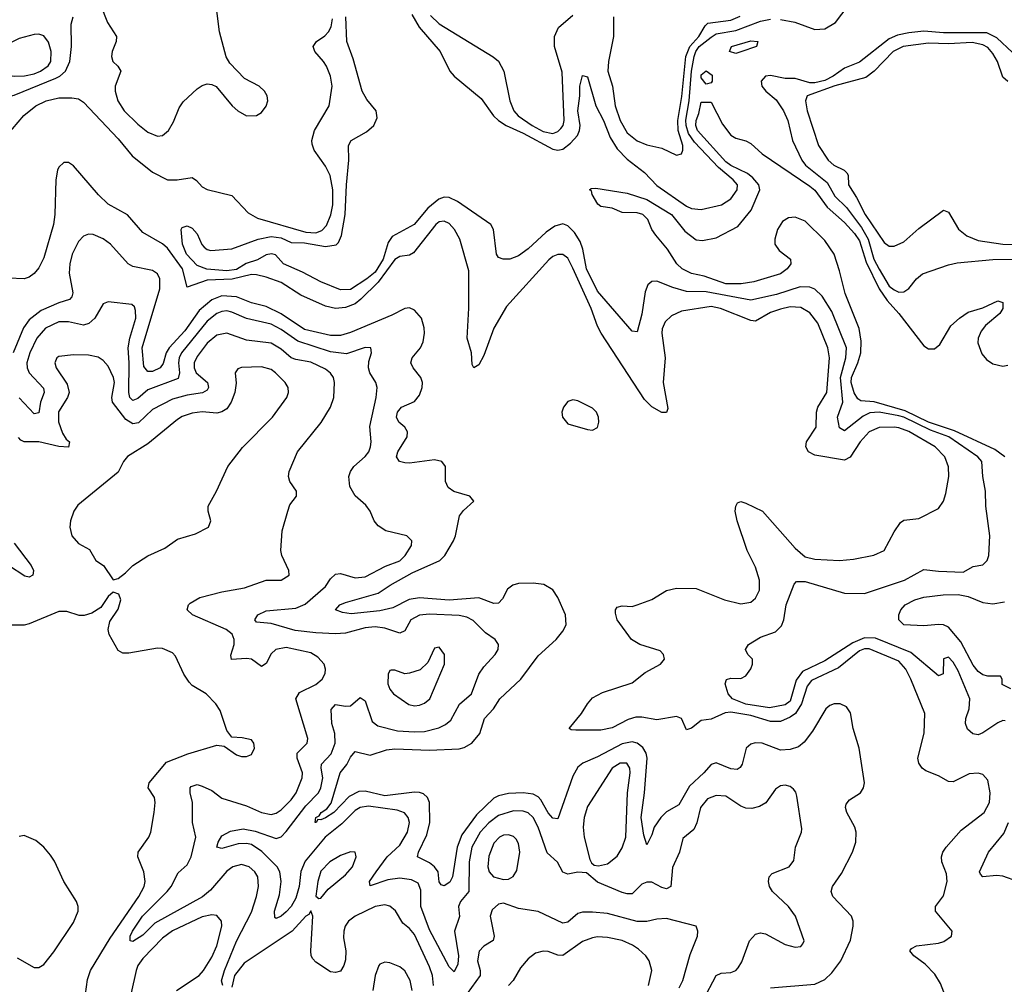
# Model space of a CAD drawing. Header units: inches. Extents: x 1649636 to 1815363, y 506543 to 641975.
# Tile 287 of 656: x 1691172 to 1695156, y 611395 to 615299. Entities that reach past the tile are written whole.
import ezdxf

# ---------------------------------------------------------------- set-up
doc = ezdxf.new("R2010")
doc.units = ezdxf.units.IN
doc.header["$MEASUREMENT"] = 0
doc.layers.add('B6691', color=7, linetype='Continuous')

msp = doc.modelspace()

# ---------------------------------------------------------------- linework, layer by layer
at = {"layer": 'B6691', "color": 5}
for points, elevation in [([(1691498.7, 615358.7), (1691527.8, 615287.8), (1691563.9, 615230), (1691562.6, 615210), (1691545.7, 615170), (1691543.3, 615150), (1691548.8, 615128.8), (1691569.1, 615110), (1691581.6, 615090), (1691558.5, 615030), (1691557.9, 615010), (1691569.7, 614970), (1691595.3, 614930), (1691650, 614875.3), (1691690, 614844.1), (1691730, 614827.7), (1691750, 614830.1), (1691774.1, 614850), (1691794.6, 614885.4), (1691817.9, 614942.1), (1691833.8, 614966.2), (1691890, 615018.3), (1691910, 615032.9), (1691930, 615038.9), (1691950, 615037), (1691967.7, 615027.7), (1692032, 614950), (1692054.9, 614930), (1692090, 614910.2), (1692130, 614911.1), (1692150, 614923.5), (1692170, 614948.9), (1692175.6, 614970), (1692173.3, 614990), (1692162.5, 615010), (1692140.4, 615030), (1692081.1, 615061.1), (1692022.4, 615122.4), (1692007.9, 615147.9), (1691981.1, 615250), (1691961.2, 615398.8)], 420), ([(1694250, 615299.9), (1694308.9, 615288.9), (1694390, 615259.5), (1694430, 615262.3), (1694473.1, 615286.9), (1694525.1, 615354.9)], 360), ([(1690990, 615322.6), (1690999.6, 615290), (1691004.9, 615255.1), (1691002.2, 615230), (1690980.3, 615170), (1690941.6, 615098.4), (1690851.6, 614970), (1690842.4, 614930), (1690848.1, 614908.1), (1690961.3, 614958.7), (1691070, 614973.6), (1691150, 614993.3), (1691318.1, 615061.9), (1691334.6, 615070), (1691357.3, 615090), (1691374.9, 615130), (1691382.1, 615190), (1691380, 615280), (1691388.3, 615310)], 420), ([(1691119.6, 614830), (1691188.9, 614911.1), (1691237.9, 614950), (1691279.6, 614970), (1691330, 614982.8), (1691382.6, 614982.6), (1691410, 614978.2), (1691430, 614965.4), (1691570, 614816.1), (1691627.2, 614747.2), (1691710, 614680.9), (1691770, 614650.9), (1691809.5, 614650.5), (1691870, 614659.8), (1691887.9, 614647.9), (1691910, 614622.2), (1691930, 614610.9), (1692030, 614586.9), (1692096.9, 614516.9), (1692134.8, 614494.8), (1692330, 614438.3), (1692370, 614436), (1692395, 614445), (1692414.1, 614465.9), (1692431.5, 614508.5), (1692439.5, 614550), (1692439.2, 614610), (1692428.4, 614668.4), (1692410, 614706), (1692363.4, 614770), (1692355, 614795), (1692354.4, 614810), (1692364.7, 614850), (1692423.9, 614950), (1692436.3, 615030), (1692429.1, 615070), (1692413.4, 615110), (1692401.6, 615130), (1692366.4, 615170), (1692359.1, 615190), (1692373.7, 615210), (1692406.8, 615233.2), (1692421.8, 615250), (1692432.2, 615270), (1692437.4, 615302.6)], 380), ([(1695160.4, 612460.4), (1695150, 612461.8), (1695130, 612453.4), (1695070, 612412), (1695050, 612404.8), (1695028.5, 612408.5), (1695007.6, 612427.6), (1694998.7, 612450), (1695000.3, 612470), (1695014.5, 612510), (1695016.6, 612550), (1694970, 612663.1), (1694950, 612698.7), (1694930, 612718.5), (1694910, 612711.8), (1694908.7, 612651.3), (1694890, 612642.7), (1694778, 612738), (1694634.9, 612794.9), (1694590, 612796.4), (1694543.2, 612776.8), (1694430, 612703.4), (1694339.5, 612660.5), (1694314.5, 612625.5), (1694290, 612540.2), (1694270, 612525.9), (1694206.7, 612513.3), (1694110, 612528.5), (1694056.8, 612550), (1694038.7, 612570), (1694026.3, 612610), (1694031.7, 612628.3), (1694050, 612633.4), (1694090, 612632.7), (1694110, 612643), (1694130, 612671.3), (1694137, 612690), (1694137, 612710), (1694119, 612730), (1694108.7, 612750), (1694121.2, 612770), (1694170, 612799.5), (1694230, 612821.3), (1694254.9, 612845.1), (1694264.6, 612870), (1694273.2, 612930), (1694306.2, 613013.8), (1694315.5, 613024.5), (1694350, 613025), (1694510, 612977.2), (1694590, 612976.4), (1694752.3, 613030), (1694830, 613074), (1694890, 613066.4), (1694990, 613063), (1695030, 613085), (1695070, 613092), (1695087.2, 613110), (1695094.1, 613130), (1695097.3, 613210), (1695081.9, 613330), (1695080.2, 613390), (1695069.3, 613450), (1695064.7, 613510), (1695048.7, 613530), (1694931.7, 613610), (1694857.6, 613637.6), (1694750, 613689.8), (1694730, 613694.9), (1694649.6, 613710.4), (1694611.9, 613708.1), (1694585.5, 613694.5), (1694510, 613634.9), (1694490, 613646.6), (1694481.7, 613690), (1694503, 613750), (1694493.7, 613850), (1694515.7, 613930), (1694517.9, 613970), (1694458, 614118), (1694419.4, 614179.4), (1694390, 614208.2), (1694370, 614216.2), (1694330, 614216.8), (1694233.9, 614186.1), (1694130, 614163.3), (1693950, 614197.8), (1693870, 614199.1), (1693814.6, 614214.6), (1693750, 614239.9), (1693730, 614238.4), (1693714.4, 614225.6), (1693702.5, 614197.5), (1693690, 614106.6), (1693670, 614036), (1693650, 614038), (1693510, 614200.2), (1693466.1, 614290), (1693450.8, 614370), (1693440.6, 614400.6), (1693417.1, 614437.1), (1693390, 614464.4), (1693370, 614471.8), (1693337.2, 614462.8), (1693301.8, 614438.2), (1693230, 614371.3), (1693190, 614342.9), (1693156, 614330), (1693128.7, 614330), (1693110, 614336.2), (1693101.1, 614350), (1693089, 614449), (1693079.1, 614470), (1692943.3, 614563.3), (1692910, 614578.7), (1692890, 614580.6), (1692867.8, 614572.2), (1692824, 614536), (1692768.7, 614470), (1692678.7, 614421.3), (1692663.1, 614396.9), (1692642.5, 614330), (1692610, 614276.8), (1692577.4, 614250), (1692510, 614206.5), (1692470, 614205.7), (1692390, 614237.4), (1692316.4, 614276.4), (1692239.8, 614310), (1692206.6, 614346.6), (1692191, 614351), (1692170, 614347.6), (1692133.7, 614326.3), (1692087.9, 614312.1), (1692050, 614288.1), (1692010, 614282), (1691929.1, 614289.1), (1691890, 614303.7), (1691847.4, 614350), (1691830.8, 614390), (1691825.6, 614450), (1691830, 614457.3), (1691850, 614464.9), (1691870, 614454.6), (1691890, 614432.2), (1691909.1, 614389.1), (1691918.3, 614378.3), (1691930, 614368), (1691944.9, 614364.9), (1692030, 614371.8), (1692137.6, 614410), (1692190, 614420.7), (1692230, 614416.3), (1692270, 614396.9), (1692324.2, 614395.8), (1692410, 614381), (1692452.5, 614387.5), (1692462.7, 614397.3), (1692474.8, 614425.2), (1692489.6, 614510), (1692494.1, 614630), (1692504, 614730), (1692502.9, 614790), (1692512.8, 614810), (1692574.9, 614845.1), (1692605.4, 614870), (1692617.9, 614902.1), (1692614.6, 614930), (1692576.1, 614976.1), (1692557.6, 615010), (1692520.8, 615140.8), (1692495.8, 615210), (1692491.5, 615310)], 360), ([(1692759.4, 615319.4), (1692788.6, 615268.6), (1692873.5, 615170), (1692912.4, 615090), (1692930.2, 615070), (1693039.2, 614979.2), (1693089, 614910), (1693109.5, 614890), (1693140.9, 614870), (1693210, 614839.4), (1693330, 614774.7), (1693350, 614770.4), (1693370, 614775), (1693401.3, 614798.7), (1693429.4, 614830.6), (1693437.6, 614850), (1693439.6, 614870), (1693429.9, 614930), (1693439.1, 614990), (1693438.7, 615030), (1693450, 615073), (1693470, 615067.3), (1693502.8, 614950), (1693533.8, 614890), (1693561.5, 614821.5), (1693590, 614776.4), (1693630, 614734.8), (1693699.8, 614679.8), (1693750, 614627.5), (1693870, 614544.1), (1693890, 614535), (1693930, 614530.1), (1694011.8, 614550), (1694050, 614573.6), (1694075.9, 614610), (1694076.7, 614630), (1694059.4, 614650), (1694000.3, 614700.3), (1693902.8, 614802.8), (1693878.4, 614838.4), (1693868.4, 614870), (1693867.9, 614892.1), (1693881.5, 614970), (1693890, 615090), (1693900.8, 615150), (1693907.5, 615170), (1693922, 615190), (1693970, 615227.5), (1693990, 615241.3), (1694070, 615254.5), (1694170, 615292.3), (1694210, 615300.4)], 360), ([(1692835, 615315), (1692870, 615282.3), (1693088.3, 615148.3), (1693110, 615130.2), (1693130.6, 615090.6), (1693155, 614970), (1693171.1, 614930), (1693188.9, 614908.9), (1693245.2, 614870), (1693290, 614846.5), (1693330, 614838.2), (1693350, 614845.8), (1693362.1, 614857.9), (1693371.1, 614870), (1693374.8, 614890), (1693366.5, 615086.5), (1693336, 615190), (1693336.2, 615230), (1693352.9, 615267.1), (1693410, 615317.1)], 380), ([(1693575.2, 615310), (1693574.9, 615230), (1693555.1, 615130), (1693551.6, 615090), (1693570.7, 615030), (1693581.1, 614950), (1693601.2, 614890), (1693630, 614840.1), (1693670, 614808.5), (1693710, 614792.6), (1693770, 614779.3), (1693830, 614750.2), (1693850, 614755.8), (1693856, 614770), (1693855.8, 614790), (1693836.5, 614850), (1693834.9, 614890), (1693852, 614988), (1693867.7, 615150), (1693884, 615190), (1693920.7, 615230), (1693945.9, 615274.1), (1693956, 615284), (1694050, 615297), (1694087.6, 615312.4)], 380), ([(1695190, 615166.2), (1695125.7, 615225.7), (1695085.7, 615245.7), (1694910, 615245.5), (1694830, 615252.5), (1694770, 615246.1), (1694723.6, 615236.4), (1694690, 615221.3), (1694570, 615127.4), (1694510, 615102.8), (1694464.2, 615070), (1694430, 615052.8), (1694390, 615043.2), (1694370, 615043.7), (1694310, 615061.3), (1694270, 615061), (1694210, 615073.2), (1694190, 615069.8), (1694172.4, 615050), (1694175.5, 615030), (1694191.5, 615010), (1694233.7, 614973.7), (1694262.8, 614930), (1694279.8, 614890), (1694299.6, 614810), (1694336.6, 614730), (1694352.4, 614710), (1694439.5, 614639.5), (1694470, 614585), (1694518, 614538), (1694577.9, 614457.9), (1694606, 614410), (1694628.6, 614330), (1694650, 614288.3), (1694690, 614219.6), (1694710, 614204.9), (1694730, 614196.3), (1694750, 614197.5), (1694769.9, 614210.1), (1694800.9, 614250), (1694825.1, 614270), (1694930, 614306.9), (1694965.8, 614314.2), (1695110, 614328.3), (1695229.7, 614329.7)], 360), ([(1695170, 615048.4), (1695150, 615065.6), (1695128.5, 615130), (1695110, 615162.2), (1695090, 615185.5), (1695070, 615197.5), (1695026.4, 615206.4), (1694930, 615201.5), (1694850, 615204.2), (1694746.7, 615190), (1694706.1, 615170), (1694630, 615089.9), (1694595.8, 615064.2), (1694470.9, 615030.9), (1694358.1, 614990), (1694352.1, 614970), (1694358.9, 614930), (1694403.8, 614790), (1694443.9, 614730), (1694467.1, 614710), (1694508.3, 614690), (1694518.9, 614678.9), (1694524.7, 614670), (1694526, 614630), (1694558.8, 614578.8), (1694592.6, 614510), (1694670, 614396.9), (1694690, 614382.2), (1694710, 614382.7), (1694750, 614399.7), (1694810, 614454.2), (1694910, 614528.1), (1694930, 614520.2), (1694970.9, 614450.9), (1695004.1, 614424.1), (1695050, 614405), (1695150, 614390.4), (1695310, 614388.7)], 380), ([(1695158.3, 613530), (1695118.5, 613558.5), (1694954.3, 613634.3), (1694850, 613669.6), (1694755.2, 613715.2), (1694630, 613751.7), (1694576.3, 613756.3), (1694564, 613764), (1694548.7, 613788.7), (1694536.1, 613830), (1694538, 613850), (1694563.9, 613910), (1694575.3, 613950), (1694577.1, 613997.1), (1694568.5, 614048.5), (1694512.2, 614190), (1694490, 614282), (1694467.8, 614350), (1694430, 614405.4), (1694350, 614483.4), (1694310, 614499.2), (1694283.2, 614496.8), (1694258.4, 614481.6), (1694239.1, 614450), (1694227.2, 614410), (1694228.4, 614390), (1694244.9, 614364.9), (1694290.5, 614330), (1694292.2, 614310), (1694277.1, 614290), (1694250, 614269.8), (1694142.8, 614237.2), (1694091, 614229), (1694029.6, 614230), (1693941.2, 614261.2), (1693890, 614270.9), (1693853.3, 614290), (1693831.6, 614310), (1693793.2, 614370), (1693746.2, 614426.2), (1693729.4, 614450), (1693714, 614490), (1693693.2, 614510), (1693670, 614516.3), (1693610, 614518), (1693570, 614535.6), (1693523.2, 614543.2), (1693512, 614552), (1693488.9, 614591.1), (1693485.6, 614605.6), (1693478, 614610), (1693484.7, 614615.3), (1693503.7, 614616.3), (1693630, 614597), (1693710, 614570.6), (1693809.1, 614510), (1693863.1, 614443.1), (1693910, 614407.6), (1693935.6, 614404.4), (1693990, 614416), (1694078.1, 614461.9), (1694132.2, 614527.8), (1694167.5, 614610), (1694162.7, 614630), (1694138.7, 614658.7), (1694116.5, 614676.5), (1694050, 614708.3), (1694030, 614723.5), (1693914.8, 614850), (1693908, 614870), (1693909.4, 614890), (1693920.6, 614919.4), (1693930, 614965.3), (1693970, 614964.2), (1694015.5, 614875.5), (1694050, 614831.8), (1694070, 614818.7), (1694110, 614808.2), (1694130, 614797.6), (1694175.9, 614755.9), (1694370, 614625.1), (1694390, 614608.9), (1694439.5, 614539.5), (1694510, 614477.7), (1694550, 614433.8), (1694570, 614403.3), (1694597, 614317), (1694649.6, 614209.6), (1694682.5, 614162.5), (1694729.7, 614110), (1694830, 613979.1), (1694850, 613966), (1694874.1, 613965.9), (1694895.6, 613984.4), (1694940.4, 614059.6), (1694974.5, 614090), (1695010, 614114.4), (1695070, 614132.7), (1695130, 614161), (1695150, 614154), (1695150.7, 614130), (1695138, 614110), (1695079.6, 614060.4), (1695062, 614038), (1695051, 614010), (1695049.3, 613990.7), (1695065.8, 613945.8), (1695083.9, 613923.9), (1695110, 613905.6), (1695150, 613895.7), (1695170, 613899.8)], 340), ([(1694932.3, 611310), (1694897.9, 611397.9), (1694874.8, 611434.9), (1694836.4, 611476.4), (1694790.8, 611510), (1694773.7, 611530), (1694780.8, 611539.2), (1694800.9, 611550), (1694890, 611561), (1694912.2, 611567.8), (1694942.9, 611590), (1694945.6, 611610), (1694878.5, 611690), (1694877.3, 611710), (1694910, 611752.9), (1694925.3, 611810), (1694921.9, 611841.9), (1694903.6, 611890), (1694901.6, 611910), (1694907.5, 611930), (1694921.3, 611950), (1694981.9, 612018.1), (1695074.5, 612090), (1695096, 612130), (1695099.7, 612170), (1695090, 612220.4), (1695070, 612244), (1695050, 612249.1), (1695013.9, 612246.1), (1694950, 612214.6), (1694930, 612215.9), (1694890, 612238.3), (1694838.1, 612258.1), (1694823.8, 612270), (1694810.6, 612290), (1694806.9, 612310), (1694831.5, 612411.5), (1694835.2, 612490), (1694777.6, 612630), (1694758.3, 612670), (1694730, 612701.8), (1694610, 612752.4), (1694590, 612752.2), (1694570, 612743.6), (1694484.9, 612675.1), (1694375.6, 612624.4), (1694358.7, 612601.3), (1694335.2, 612530), (1694311.3, 612490), (1694290, 612475.1), (1694250, 612458.5), (1694210, 612458.1), (1694130, 612482.8), (1694050, 612495.6), (1694027.1, 612492.9), (1693970, 612467.3), (1693930, 612462.1), (1693890, 612430.6), (1693870, 612424.2), (1693849.9, 612469.9), (1693830, 612478.3), (1693750, 612464.4), (1693690, 612475.1), (1693664.8, 612475.2), (1693634.1, 612465.9), (1693570, 612432.3), (1693523.8, 612423.8), (1693423.1, 612423.1), (1693404.2, 612424.2), (1693395.1, 612430), (1693445.1, 612490), (1693469.6, 612530), (1693490, 612553.4), (1693530, 612575.2), (1693650, 612615.3), (1693703.6, 612656.4), (1693765.7, 612690), (1693781.5, 612710), (1693777.8, 612730), (1693764.2, 612744.2), (1693682, 612770), (1693647.9, 612790), (1693589.8, 612870), (1693583.3, 612896.7), (1693583.6, 612910), (1693590, 612920.7), (1693610, 612926.4), (1693650, 612924.2), (1693670, 612930.3), (1693730, 612951.4), (1693790, 612988.4), (1693830, 612997.8), (1693910, 612996.5), (1694024, 612950), (1694090, 612934.4), (1694130, 612940.8), (1694150, 612957.1), (1694165.1, 612990), (1694165.7, 613030), (1694150, 613082.4), (1694115.9, 613150), (1694075.1, 613270), (1694066.6, 613310), (1694069.7, 613330.3), (1694077, 613343), (1694090, 613348.2), (1694110, 613342.3), (1694178.3, 613310), (1694310, 613159.3), (1694350, 613125.3), (1694390, 613115.3), (1694490, 613109.3), (1694545.4, 613114.6), (1694628.8, 613131.2), (1694669.5, 613150), (1694710, 613226), (1694736.4, 613263.6), (1694750, 613272.4), (1694810, 613280.3), (1694890, 613320.3), (1694910.6, 613349.4), (1694919.6, 613380.4), (1694932.5, 613450), (1694930, 613489), (1694916.1, 613530), (1694876.2, 613570), (1694770, 613632.6), (1694730, 613647.1), (1694710.6, 613649.4), (1694650, 613647.7), (1694610, 613630.4), (1694572.7, 613590), (1694532.6, 613527.4), (1694510, 613515.5), (1694390, 613536.8), (1694363.5, 613550), (1694353.2, 613570), (1694356, 613590), (1694395.2, 613650), (1694396.3, 613710), (1694401.3, 613730), (1694438.4, 613790), (1694448.7, 613930), (1694441.9, 613970), (1694402, 614070), (1694370, 614112.3), (1694333.2, 614133.2), (1694290, 614136.2), (1694250, 614127.2), (1694210, 614113.2), (1694150, 614078.7), (1694130, 614080.9), (1694008.4, 614130), (1693970, 614138), (1693850, 614119), (1693810, 614100.3), (1693784.6, 614075.4), (1693772.2, 614047.8), (1693770.6, 614030), (1693784.2, 613930), (1693775.8, 613830), (1693795.1, 613724.9), (1693790, 613709.3), (1693770.5, 613709.5), (1693730, 613731.6), (1693701, 613761), (1693524.6, 614030), (1693510, 614058.7), (1693485.1, 614130), (1693410, 614293.6), (1693390, 614333.1), (1693370, 614348.2), (1693350, 614348.4), (1693330, 614340.2), (1693313.6, 614326.4), (1693141.5, 614138.5), (1693090.5, 614050), (1693050, 613939.6), (1693030, 613902), (1693010, 613889.7), (1693002.6, 613902.6), (1693000.8, 613950), (1692983.1, 614010), (1692989.5, 614130.5), (1692990, 614282), (1692953.1, 614410), (1692932.1, 614450), (1692910, 614474.3), (1692890, 614483.6), (1692870, 614480.8), (1692856.3, 614470), (1692765.3, 614354.7), (1692750, 614345.3), (1692710, 614339.7), (1692690, 614328), (1692623.1, 614236.9), (1692553, 614167), (1692530, 614148.6), (1692490, 614133.3), (1692450, 614129.7), (1692410, 614139.1), (1692310, 614183.7), (1692230, 614234.8), (1692170, 614257), (1692130, 614266.2), (1692110, 614266.8), (1692032.1, 614247.9), (1691930, 614244.3), (1691850, 614216.2), (1691830.2, 614290), (1691770, 614373.8), (1691750, 614391.8), (1691670, 614437.8), (1691608.6, 614508.6), (1691530, 614552.5), (1691491.5, 614590), (1691390, 614707.8), (1691370, 614720.3), (1691350, 614720.3), (1691330, 614702.3), (1691324.6, 614690), (1691318.3, 614650), (1691314.8, 614510), (1691309, 614470), (1691270, 614335.5), (1691250, 614295), (1691230, 614271.6), (1691210, 614257.1), (1691190, 614249.9), (1691127, 614253)], 380), ([(1694210, 611380.8), (1694390, 611395.5), (1694430, 611413.5), (1694458.5, 611441.5), (1694494.6, 611490), (1694533.6, 611573.6), (1694545, 611630), (1694544.8, 611650), (1694538.4, 611670), (1694462.2, 611750), (1694455.3, 611770), (1694461, 611790), (1694497.3, 611842.7), (1694542.2, 611930), (1694556.1, 611970), (1694557.2, 612010), (1694551.9, 612030), (1694519.1, 612090), (1694513.2, 612110), (1694516.5, 612123.5), (1694530, 612140.7), (1694574.5, 612170), (1694587, 612190), (1694590.6, 612210), (1694569.4, 612350), (1694544.1, 612430), (1694533.9, 612493.9), (1694517.7, 612517.7), (1694491.5, 612530), (1694467.6, 612530), (1694450, 612523.4), (1694433.8, 612510), (1694380.3, 612419.7), (1694345.8, 612374.2), (1694324, 612356), (1694290, 612344.8), (1694250, 612341.6), (1694176.8, 612370), (1694147.6, 612372.4), (1694130, 612367.1), (1694112.3, 612350), (1694095.1, 612284.9), (1694088, 612272), (1694075.5, 612264.5), (1694050, 612267.1), (1693990, 612290.5), (1693970, 612284.4), (1693940.9, 612250), (1693882.9, 612197.1), (1693839.5, 612120.5), (1693790, 612092.2), (1693766.4, 612070), (1693739.2, 612030), (1693730, 611999.6), (1693710, 611959.5), (1693697.7, 611997.7), (1693686.4, 612070), (1693700.9, 612170), (1693711.4, 612310), (1693706.7, 612330), (1693693.2, 612353.2), (1693671, 612371), (1693650, 612376.5), (1693610, 612368.2), (1693510, 612314.8), (1693450.5, 612289.5), (1693430, 612273.2), (1693410, 612236.8), (1693350, 612064.8), (1693330, 612066.8), (1693310, 612088.8), (1693280.9, 612140.9), (1693270, 612153.4), (1693250, 612164), (1693210, 612168.9), (1693150, 612166.3), (1693110, 612157.9), (1693090, 612148.2), (1693020, 612080), (1692961, 611999), (1692941.7, 611950), (1692923.3, 611830), (1692912.2, 611807.8), (1692890, 611792.5), (1692877.8, 611797.8), (1692870, 611809.5), (1692865, 611850), (1692850.6, 611870.6), (1692830, 611886.4), (1692782.2, 611910), (1692785.6, 611930), (1692820, 612000), (1692831.1, 612048.9), (1692829.9, 612130), (1692822.7, 612150), (1692805.6, 612165.6), (1692790, 612171.4), (1692770, 612171.8), (1692650, 612157.7), (1692570, 612176.3), (1692545, 612175), (1692505.3, 612154.7), (1692443.2, 612090), (1692410, 612067.7), (1692390, 612060.7), (1692378, 612062), (1692371.8, 612050), (1692367, 612050), (1692369.9, 612070), (1692383.4, 612076.6), (1692392, 612090), (1692415.1, 612104.9), (1692433, 612127), (1692469.5, 612250), (1692495.5, 612284.5), (1692510, 612314.4), (1692530, 612337.4), (1692590, 612321.7), (1692656.7, 612343.3), (1692690, 612347.7), (1692830, 612342.8), (1692950, 612348.1), (1692970, 612353.2), (1693002.3, 612370), (1693033.8, 612410), (1693052.8, 612470), (1693089.2, 612510), (1693115.4, 612550), (1693199.8, 612630), (1693270, 612723.6), (1693342.3, 612790), (1693370, 612823.6), (1693383.4, 612850), (1693381.1, 612890), (1693350, 612959.8), (1693330, 612991.3), (1693293.1, 613013.1), (1693250, 613018.5), (1693190, 613016.4), (1693167.1, 613010), (1693146, 612994), (1693125.8, 612954.2), (1693110, 612936.8), (1693090, 612935.4), (1693030, 612958.9), (1692910.1, 612949.9), (1692790, 612958.1), (1692748.2, 612951.8), (1692681.5, 612918.5), (1692630, 612906.1), (1692513.9, 612893.9), (1692478.9, 612898.9), (1692449.7, 612910), (1692467.4, 612930), (1692490, 612939.5), (1692622.2, 612977.8), (1692670.5, 613010), (1692760.6, 613059.4), (1692872.1, 613110), (1692893, 613130), (1692927.1, 613190), (1692935.8, 613210), (1692951.2, 613290), (1692967.7, 613312.3), (1693009.3, 613350), (1692993.2, 613370), (1692928.9, 613388.9), (1692905.2, 613405.2), (1692894.8, 613430), (1692895.6, 613490), (1692880.7, 613510), (1692850, 613517.8), (1692750, 613503.9), (1692730, 613505.2), (1692709.6, 613510), (1692696.8, 613530), (1692702.4, 613550), (1692739.6, 613610), (1692741, 613630), (1692729.9, 613649.9), (1692705.7, 613670), (1692697, 613690), (1692700.8, 613710), (1692717.3, 613730), (1692770, 613753.7), (1692790, 613778.6), (1692801, 613810), (1692801.6, 613830), (1692795.3, 613850), (1692764.5, 613890), (1692754.8, 613910), (1692759.8, 613930), (1692794.5, 613970), (1692804.5, 613995.5), (1692809.5, 614030), (1692808.8, 614051.2), (1692797.3, 614090), (1692770, 614122.8), (1692750, 614131.8), (1692730, 614129.3), (1692677.8, 614102.2), (1692510, 614032.6), (1692470, 614021.1), (1692430, 614020.2), (1692324.8, 614044.8), (1692230, 614107.6), (1692170, 614137.9), (1692110, 614152.5), (1692050, 614176.7), (1691990, 614180.4), (1691950, 614164.6), (1691898.4, 614121.6), (1691840.4, 614039.6), (1691777.2, 613970), (1691764.5, 613950), (1691752.4, 613907.6), (1691740.1, 613890), (1691710, 613874.8), (1691690, 613874.6), (1691674.6, 613894.6), (1691667.9, 613970), (1691739.6, 614210), (1691739.5, 614250), (1691729.6, 614269.6), (1691710, 614283.9), (1691630, 614299.3), (1691610.3, 614310.3), (1691539.6, 614390), (1691510, 614412.4), (1691470, 614429.4), (1691450, 614430.9), (1691430, 614422.6), (1691410, 614401.3), (1691384.8, 614350), (1691375.2, 614310), (1691372.4, 614272.4), (1691387.4, 614192.6), (1691383.1, 614176.9), (1691373.2, 614166.8), (1691330, 614153.1), (1691258.9, 614121.1), (1691210, 614084.4), (1691188.1, 614051.9), (1691145.1, 613950)], 420), ([(1693937.8, 611330), (1693989.9, 611430.1), (1694010, 611439.1), (1694050, 611442), (1694069.4, 611450.6), (1694079.4, 611460.7), (1694094.5, 611485.5), (1694125.3, 611570), (1694150, 611597.2), (1694170, 611602.3), (1694190, 611598.9), (1694270, 611555.3), (1694310, 611544.4), (1694333.1, 611546.9), (1694341.5, 611558.5), (1694346, 611570), (1694311.1, 611670), (1694282.7, 611710), (1694218.3, 611770), (1694206.6, 611790), (1694201.6, 611810), (1694204.5, 611830), (1694216.6, 611843.4), (1694286, 611870), (1694304, 611896), (1694311.5, 611950), (1694335.6, 612010), (1694336.6, 612023.4), (1694316.4, 612156.4), (1694312.5, 612172.5), (1694303.9, 612183.9), (1694290, 612195.1), (1694270, 612200.9), (1694250, 612198), (1694230, 612183.7), (1694191, 612129), (1694165.6, 612114.4), (1694134.3, 612105.7), (1694110, 612107.8), (1694090, 612116.2), (1694030, 612155.9), (1693990, 612158.2), (1693955.2, 612144.8), (1693927, 612110), (1693911.7, 612048.3), (1693899.5, 612020.5), (1693855.6, 611984.4), (1693842.4, 611930), (1693813.3, 611866.7), (1693806.5, 611790), (1693790, 611781.5), (1693770, 611786.4), (1693730, 611807.5), (1693710, 611808.6), (1693690, 611799.8), (1693650, 611761), (1693630, 611760.2), (1693610, 611766.6), (1693510, 611807.3), (1693465.4, 611845.4), (1693430, 611848.8), (1693390, 611840.3), (1693370, 611848.4), (1693348.8, 611888.8), (1693306.9, 611926.9), (1693270, 612030.7), (1693250, 612069), (1693230, 612088.2), (1693210, 612095.9), (1693170, 612096.6), (1693110, 612077.7), (1693070, 612048.2), (1693035.1, 612010), (1693002.1, 611950), (1692990.4, 611890), (1692989.3, 611770.7), (1692956.3, 611730), (1692948, 611710), (1692951.4, 611668.6), (1692931.6, 611610), (1692947.3, 611510), (1692944.5, 611475.5), (1692930, 611445.1), (1692910, 611465.4), (1692830, 611614.9), (1692794.9, 611710), (1692794.9, 611774.9), (1692784, 611804), (1692757.9, 611817.9), (1692710, 611824.6), (1692662, 611818), (1692590, 611793.2), (1692586.9, 611810), (1692614.4, 611850), (1692658.9, 611910), (1692710, 611958.1), (1692741.7, 612010), (1692749.2, 612049.2), (1692743.9, 612070), (1692728.5, 612088.5), (1692699.8, 612099.8), (1692584.1, 612115.9), (1692550, 612110.7), (1692530, 612098.2), (1692475.7, 612044.3), (1692408, 611990), (1692327.1, 611892.9), (1692309.2, 611850.8), (1692303.4, 611790), (1692290, 611742.6), (1692270.1, 611710), (1692250, 611688.1), (1692230, 611670.8), (1692210, 611661.5), (1692204.7, 611664.7), (1692203.4, 611690), (1692223.4, 611756.6), (1692229.6, 611810), (1692225.3, 611850), (1692214.2, 611870), (1692151.7, 611931.7), (1692110, 611960.5), (1692090, 611964.8), (1692056.7, 611963.3), (1691990, 611943.7), (1691970, 611949.6), (1691974.6, 611970), (1691990, 611995), (1692025.2, 612014.8), (1692076.4, 612023.6), (1692125.2, 612014.8), (1692210, 611985.3), (1692230, 611991.3), (1692250, 612012.8), (1692330, 612117.3), (1692380.6, 612170), (1692390.5, 612189.5), (1692398.4, 612230), (1692391.6, 612270), (1692393.9, 612286.1), (1692432.6, 612327.4), (1692449, 612370), (1692447.3, 612410), (1692434.6, 612450), (1692432.8, 612507.2), (1692450, 612526.7), (1692490, 612520.4), (1692510, 612521.9), (1692550, 612554.7), (1692570, 612541.8), (1692598.5, 612458.5), (1692621.3, 612441.3), (1692700.7, 612420.7), (1692770, 612416), (1692810, 612418.3), (1692867.5, 612432.5), (1692894.5, 612445.5), (1692916.8, 612463.2), (1692952, 612528), (1692999.8, 612570), (1693030.6, 612650), (1693050, 612679.7), (1693096.5, 612730), (1693108.7, 612750), (1693109.8, 612770), (1693096, 612790), (1693056.8, 612816.8), (1693006.8, 612866.8), (1692980.9, 612880.9), (1692950, 612887.2), (1692830, 612892.8), (1692790, 612888.9), (1692754.2, 612870), (1692730, 612825.8), (1692710, 612815.9), (1692650, 612836), (1692610, 612841.1), (1692570, 612837), (1692490, 612816.1), (1692450, 612813.1), (1692370, 612816.5), (1692286.6, 612826.6), (1692190, 612855.2), (1692130, 612860.7), (1692123.5, 612870), (1692136.3, 612890), (1692170, 612906), (1692290, 612917.3), (1692327.3, 612932.7), (1692410, 613005), (1692430, 613035.6), (1692450, 613054), (1692470, 613056.8), (1692530, 613040.1), (1692570, 613043.8), (1692652.9, 613087.1), (1692710, 613108.9), (1692731.8, 613130), (1692757.7, 613170), (1692758.3, 613190), (1692738.4, 613210), (1692654, 613230), (1692622.7, 613250), (1692606.6, 613270), (1692589.6, 613310), (1692573.3, 613333.3), (1692530, 613372), (1692507.6, 613410), (1692503.9, 613450), (1692510.8, 613470), (1692524.5, 613490), (1692570, 613530.2), (1692584.3, 613550), (1692591.6, 613570), (1692594, 613590), (1692588.3, 613651.7), (1692614.3, 613770), (1692618.3, 613810), (1692612.8, 613830), (1692588.8, 613870), (1692583.8, 613890), (1692584.7, 613915.3), (1692595.4, 613950), (1692592.3, 613970), (1692570, 613971.3), (1692494, 613945.9), (1692430, 613954.8), (1692297.5, 613997.5), (1692230, 614045.1), (1692190, 614066), (1692090, 614089.1), (1692030, 614115.4), (1692010, 614120.1), (1691990, 614117.9), (1691970, 614109.1), (1691930, 614078.7), (1691827.2, 613950), (1691817.6, 613930), (1691814.4, 613910), (1691818.7, 613870), (1691813.7, 613846.3), (1691690, 613801.2), (1691650, 613765.9), (1691630, 613757), (1691618.1, 613770), (1691613.7, 613790), (1691614.9, 613910), (1691610.9, 613970), (1691618, 614010), (1691641.5, 614090), (1691641, 614121), (1691636, 614136), (1691625.9, 614145.9), (1691530, 614157.4), (1691510, 614148), (1691476, 614090), (1691451.4, 614068.6), (1691430, 614062.7), (1691370, 614075.5), (1691330, 614075.4), (1691276.8, 614050), (1691240.9, 614010), (1691212.5, 613950), (1691201.3, 613910), (1691202.4, 613890), (1691210.6, 613870), (1691267.7, 613807.7), (1691270.6, 613790), (1691255.9, 613750), (1691250, 613707.1), (1691230, 613702.8), (1691170, 613767.7)], 440), ([(1691993.5, 611390), (1691988.9, 611408.9), (1692000.4, 611450), (1692050, 611568.6), (1692110, 611686.7), (1692130.9, 611750), (1692139, 611790), (1692135.5, 611830), (1692124, 611850), (1692100.4, 611870), (1692070, 611878.9), (1692034.9, 611870), (1692010, 611853.1), (1691944, 611776), (1691911.7, 611748.4), (1691718.4, 611641.6), (1691670, 611593.7), (1691630, 611567.7), (1691619, 611570), (1691618.8, 611590), (1691627.9, 611610), (1691668.4, 611670), (1691769.4, 611770), (1691785.2, 611790), (1691813.7, 611846.3), (1691850, 611878.4), (1691866.5, 611910), (1691885.2, 611990), (1691871.1, 612050), (1691871.7, 612130), (1691861.7, 612170), (1691861.4, 612190), (1691865.4, 612194.6), (1691890, 612202.7), (1691910, 612197), (1691950, 612178.4), (1691990, 612147.7), (1692090, 612116.8), (1692150.4, 612090), (1692190, 612082.1), (1692210, 612086.6), (1692230, 612100.1), (1692270, 612141.4), (1692290.8, 612170), (1692314.8, 612230), (1692315.8, 612250), (1692294.5, 612310), (1692295, 612330), (1692335.3, 612370), (1692338.5, 612390), (1692289, 612550), (1692304.5, 612575.5), (1692370, 612608.4), (1692395.6, 612630), (1692408, 612652), (1692409.8, 612670), (1692404.1, 612690), (1692378.8, 612718.8), (1692350, 612736.2), (1692250, 612757.3), (1692208.1, 612750), (1692190, 612731.9), (1692170, 612692.3), (1692150, 612681.2), (1692109.9, 612709.9), (1692090, 612713.1), (1692029.1, 612709.1), (1692026.1, 612726.1), (1692039.7, 612770), (1692040.4, 612790), (1692031.9, 612811.9), (1692008, 612830), (1691871.2, 612890), (1691849.7, 612910), (1691854.5, 612930), (1691862.2, 612937.8), (1691900.5, 612959.5), (1691990, 612982.9), (1692081.3, 612998.7), (1692170, 613030.2), (1692230, 613030.4), (1692262, 613050), (1692261.6, 613070), (1692232.8, 613130), (1692228.3, 613150), (1692234.8, 613230), (1692256.4, 613310), (1692265.5, 613334.5), (1692291.6, 613370), (1692291.6, 613390), (1692265.1, 613430), (1692260.4, 613450), (1692262.3, 613470), (1692296.4, 613550), (1692391.4, 613668.6), (1692429.8, 613730.2), (1692443.7, 613770), (1692446.2, 613830), (1692441.4, 613850), (1692430, 613867.9), (1692410, 613883.8), (1692350, 613913.1), (1692290, 613923.1), (1692270.5, 613930.5), (1692230, 613965.8), (1692190, 613989.5), (1692090, 614002.1), (1692010, 614029.4), (1691970, 614021.3), (1691930, 613989.3), (1691890, 613935.5), (1691878.2, 613910), (1691877.6, 613890), (1691886.7, 613870), (1691932.6, 613830), (1691936.4, 613810), (1691930, 613799.8), (1691911.1, 613788.9), (1691850, 613779.2), (1691790, 613762.5), (1691710, 613721.6), (1691652.8, 613667.2), (1691630, 613662.6), (1691600.9, 613680.9), (1691547.9, 613750), (1691544.6, 613770), (1691555.8, 613830), (1691552.1, 613850), (1691530, 613895.8), (1691510, 613919.3), (1691490, 613932.2), (1691450, 613941.2), (1691390, 613942.4), (1691330, 613936), (1691322, 613930), (1691314.3, 613910), (1691320.2, 613890), (1691363.7, 613823.7), (1691371.9, 613790), (1691365, 613770), (1691328.9, 613711.1), (1691328.8, 613671.2), (1691344.6, 613624.6), (1691360.5, 613600.5), (1691373.4, 613590), (1691370, 613569.2), (1691330, 613571.8), (1691250.1, 613589.9), (1691190, 613589.8), (1691176.5, 613596.5), (1691167.1, 613607.1)], 460), ([(1691150, 613180.1), (1691218, 613090), (1691227.4, 613070), (1691225.5, 613050), (1691210, 613041.7), (1691193, 613047), (1691126.6, 613090)], 460), ([(1691434.4, 611325.6), (1691446.3, 611413.7), (1691459.1, 611450), (1691538.2, 611581.8), (1691654.3, 611750), (1691676.2, 611790), (1691679.9, 611810), (1691675, 611850), (1691649.8, 611910), (1691651.6, 611930), (1691694, 611990), (1691702.3, 612010), (1691715.9, 612090), (1691720.7, 612130), (1691718, 612150), (1691691.8, 612190), (1691695.3, 612210), (1691765.8, 612294.2), (1691852.5, 612327.5), (1691970, 612362.4), (1691998.8, 612358.8), (1692050, 612323), (1692070, 612316.3), (1692090, 612316.3), (1692110, 612324), (1692122, 612350), (1692119.3, 612370), (1692110, 612384), (1692072.7, 612392.7), (1692030, 612395.3), (1692010, 612422), (1691982.8, 612502.8), (1691966, 612530), (1691926, 612570), (1691870, 612604.4), (1691857.2, 612617.2), (1691836.8, 612650), (1691802.7, 612722.7), (1691790, 612736.3), (1691750, 612753.7), (1691730, 612755.4), (1691614.2, 612734.2), (1691590, 612735.1), (1691570, 612745.2), (1691534, 612810), (1691529.4, 612830), (1691537.2, 612862.8), (1691570, 612913.4), (1691581.3, 612950), (1691573.8, 612973.8), (1691550, 612981.2), (1691530, 612964), (1691500.9, 612919.1), (1691463.4, 612896.6), (1691433, 612887), (1691413.2, 612886.8), (1691363.1, 612903.1), (1691330, 612903.5), (1691210, 612852.9), (1691190, 612848), (1691130, 612848)], 480), ([(1695182.4, 612590), (1695148.2, 612608.2), (1695147.8, 612630), (1695141.2, 612641.2), (1695090, 612641.9), (1695070, 612646.8), (1695050, 612659.9), (1695030, 612686.6), (1694980.2, 612780.2), (1694930, 612839.9), (1694910, 612848.8), (1694890, 612851.4), (1694830, 612845.1), (1694750, 612849.5), (1694729.2, 612870), (1694729, 612890), (1694737, 612910), (1694755.6, 612930), (1694793.6, 612950), (1694830, 612961.5), (1694909, 612971), (1694970, 612972), (1695010, 612964.2), (1695070, 612939.2), (1695110, 612934.2), (1695156.9, 612943.1)], 340), ([(1695211.1, 611810), (1695150, 611832.1), (1695124.8, 611835.2), (1695069.9, 611829.9), (1695060.5, 611840.5), (1695056.4, 611850), (1695092.2, 611930), (1695154.6, 612005.4), (1695172.6, 612050)], 360), ([(1691162.1, 611502.1), (1691230, 611462.8), (1691250, 611462.6), (1691270, 611474.6), (1691310, 611526.5), (1691390, 611644.6), (1691408.2, 611690), (1691408.9, 611710), (1691402.5, 611730), (1691350.4, 611810.4), (1691312.9, 611892.9), (1691297, 611917), (1691270, 611949.7), (1691237.1, 611977.1), (1691190, 611996.4), (1691170, 611992.8)], 520), ([(1692846.6, 611390), (1692841.9, 611430), (1692830, 611464.6), (1692770, 611596.5), (1692750, 611619.9), (1692722.1, 611642.1), (1692692.3, 611692.3), (1692670, 611711.2), (1692650, 611715.6), (1692610, 611709.9), (1692529.7, 611670.3), (1692502, 611650), (1692489.1, 611630), (1692483.3, 611610), (1692482.6, 611582.6), (1692492, 611530), (1692490, 611493.2), (1692483.5, 611470), (1692470, 611447.7), (1692450, 611441.8), (1692430, 611445.3), (1692370, 611484.4), (1692357.8, 611497.8), (1692352, 611510), (1692350.7, 611530), (1692358.7, 611670), (1692350, 611691.6), (1692342.7, 611677.3), (1692330, 611669.8), (1692274, 611610), (1692080.2, 611479.8), (1692040.7, 611430), (1692030, 611382.7)], 460), ([(1693840, 611380), (1693856.1, 611410), (1693884.6, 611515.4), (1693914.3, 611590), (1693915.6, 611610), (1693909.2, 611630), (1693790, 611660.3), (1693750, 611658.5), (1693710, 611649.2), (1693670, 611649.4), (1693550, 611680.9), (1693490, 611686.8), (1693450, 611686.1), (1693430, 611681), (1693390, 611645.7), (1693370, 611641.4), (1693270, 611689.8), (1693190, 611701.1), (1693130, 611722.4), (1693110, 611718.4), (1693084.2, 611695.8), (1693075.5, 611670), (1693091.5, 611590), (1693088, 611572), (1693050, 611549.1), (1693031.1, 611528.9), (1693024.9, 611490), (1693035.2, 611450), (1693035.7, 611430), (1692982.9, 611357.1)], 460), ([(1691806.8, 611370), (1691898.6, 611430), (1691916.2, 611450), (1691950, 611503.8), (1691969.4, 611550), (1691989.8, 611630), (1691988.7, 611650), (1691970, 611672.7), (1691950, 611675.8), (1691910, 611667.3), (1691790, 611611.2), (1691750, 611580.7), (1691670, 611499.3), (1691650.6, 611470), (1691643.4, 611450), (1691603.5, 611270)], 480), ([(1693716.7, 611390), (1693729.9, 611450), (1693719.8, 611490), (1693705.3, 611510), (1693676.1, 611536.1), (1693652.3, 611552.3), (1693610, 611571.3), (1693550, 611584.3), (1693510, 611586.1), (1693490, 611583.1), (1693450, 611567.2), (1693370, 611511), (1693350, 611512.7), (1693310, 611527.7), (1693290, 611529), (1693259.3, 611520.7), (1693230, 611497.3), (1693198.9, 611461.1), (1693168.6, 611410), (1693150.2, 611390)], 480), ([(1692760.2, 611370), (1692752, 611410), (1692730, 611449.7), (1692710, 611465.1), (1692670, 611481), (1692650, 611484.2), (1692630, 611476.2), (1692625.3, 611470), (1692610.2, 611429.8), (1692601.5, 611370)], 480)]:
    msp.add_lwpolyline(points, dxfattribs=dict(at, elevation=elevation))
for points, elevation in [([(1691250, 615239.8), (1691230, 615238.2), (1691170, 615223.2), (1691130, 615202.4), (1691098.3, 615170), (1691081.6, 615130), (1691081, 615110), (1691089.2, 615090), (1691115.3, 615075.3), (1691150, 615069.6), (1691192, 615072), (1691230, 615080.2), (1691256.8, 615090), (1691287.8, 615112.2), (1691298.3, 615130), (1691299.3, 615170), (1691288, 615208), (1691270, 615232.9)], 440), ([(1694070, 615162.4), (1694044.5, 615170), (1694052, 615190), (1694130, 615213.2), (1694159.1, 615210), (1694153.4, 615190), (1694090, 615168.2)], 340), ([(1693950, 615037.4), (1693930, 615063.7), (1693930, 615075.5), (1693950, 615091.7), (1693974.1, 615074.1), (1693974.4, 615050), (1693970, 615043.7)], 340), ([(1692150, 613893), (1692069.3, 613890.7), (1692054.1, 613885.9), (1692044, 613870), (1692047.4, 613827.4), (1692042.7, 613790), (1692027.8, 613750), (1692010, 613724.2), (1691990, 613711.1), (1691970, 613705.9), (1691910, 613711.1), (1691870, 613706), (1691830, 613692.5), (1691810, 613680.7), (1691690, 613582.6), (1691608.7, 613531.3), (1691591.7, 613510), (1691570, 613467.8), (1691406.7, 613333.3), (1691391.1, 613308.9), (1691377.6, 613270), (1691374.8, 613245.2), (1691382.8, 613210), (1691410, 613178), (1691454.7, 613154.7), (1691480.5, 613110), (1691510.7, 613090), (1691550, 613031), (1691570, 613037.3), (1691600.5, 613059.5), (1691629.4, 613090), (1691690, 613128.5), (1691759.7, 613160.3), (1691810, 613195.5), (1691882.9, 613217.1), (1691935.4, 613244.6), (1691946, 613270), (1691934.8, 613310), (1691934.8, 613330), (1691967.8, 613390), (1692013.6, 613490), (1692073, 613567), (1692195.6, 613690), (1692253.3, 613770), (1692259.2, 613790), (1692258, 613810), (1692246.6, 613830), (1692207.8, 613870), (1692190, 613882.7)], 480), ([(1693410, 613760.5), (1693390, 613754), (1693372.2, 613730), (1693365.8, 613710), (1693368.1, 613690), (1693390, 613663.1), (1693470, 613639.6), (1693490, 613637.4), (1693510, 613648.4), (1693515.8, 613670), (1693514.4, 613690), (1693506.6, 613710), (1693490, 613726.6), (1693430, 613755.8)], 420), ([(1692870, 612759.6), (1692850, 612754.5), (1692823.5, 612696.5), (1692792.9, 612667.1), (1692750, 612653.3), (1692730, 612651.8), (1692690, 612666), (1692674.6, 612665.4), (1692670, 612664.5), (1692663.2, 612650), (1692661.3, 612610), (1692670, 612588.4), (1692684.2, 612570), (1692747, 612527), (1692770, 612521.7), (1692790, 612524.2), (1692810, 612532.8), (1692831.4, 612550), (1692890.9, 612690), (1692891.1, 612730)], 460), ([(1693629.2, 612290), (1693602, 612290), (1693570, 612268.8), (1693470, 612114.8), (1693456.4, 612070), (1693452.3, 612030), (1693455.7, 611990), (1693479, 611899), (1693485.8, 611885.9), (1693497.3, 611877.3), (1693514.7, 611874.7), (1693550, 611882.2), (1693590, 611913), (1693610, 611946.7), (1693624.4, 611990), (1693631.4, 612170), (1693642.6, 612250), (1693640.6, 612270)], 440), ([(1693150, 611999.9), (1693130, 611997.9), (1693113.4, 611990), (1693090, 611965.3), (1693070, 611913.6), (1693067, 611870), (1693071.8, 611850), (1693089.7, 611829.7), (1693130, 611818.2), (1693150, 611820.1), (1693169.4, 611830.6), (1693184.3, 611855.7), (1693195.4, 611930), (1693190, 611964.5), (1693181.3, 611981.3), (1693170, 611993.3)], 460), ([(1692510, 611931.1), (1692470, 611916.5), (1692426.4, 611890), (1692390, 611851.8), (1692378, 611810), (1692370.6, 611750.6), (1692382, 611742), (1692390, 611743.1), (1692420.7, 611779.3), (1692490, 611837.7), (1692518.5, 611870), (1692533.7, 611910), (1692529.5, 611929.5)], 460)]:
    msp.add_lwpolyline(points, close=True, dxfattribs=dict(at, elevation=elevation))

doc.saveas('drawing.dxf')
